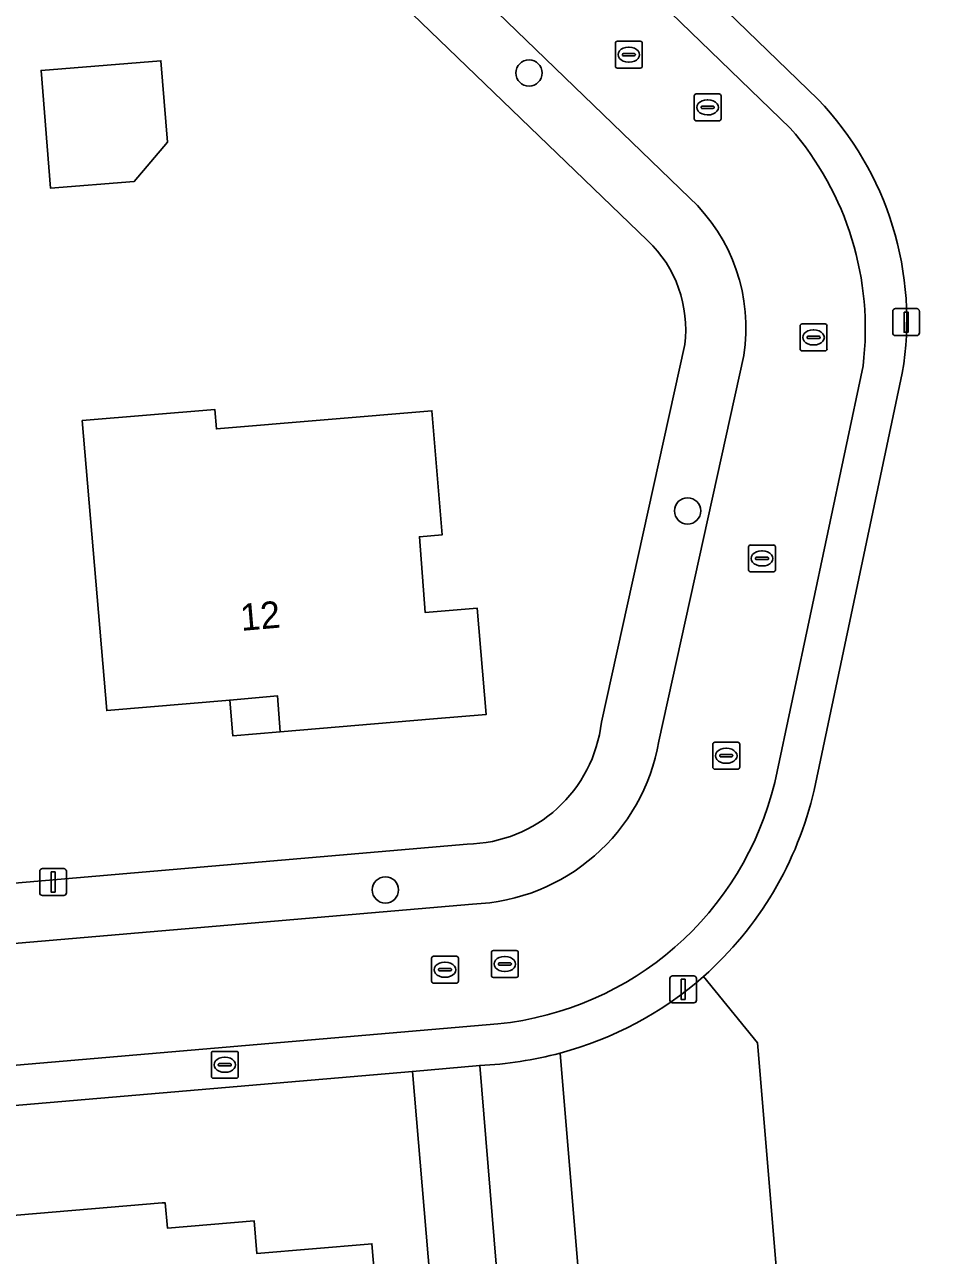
# Model space of a CAD drawing. Extents: x 163426 to 164192, y 380329 to 381641.
# Drawn here: x 164113.49 to 164147.75, y 381051.81 to 381097.56 of the extents above; entities that cross this region are included whole.
import ezdxf

# ---------------------------------------------------------------- set-up
doc = ezdxf.new("R2010")
doc.units = 0
for name, color, linetype in [('IMGEO_Boom', 7, 'Continuous'), ('IMGEO_Brandkraan', 7, 'Continuous'), ('IMGEO_Erf', 7, 'Continuous'), ('IMGEO_Groenvoorziening', 7, 'Continuous'), ('IMGEO_Kolk', 7, 'Continuous'), ('IMGEO_Lichtmast', 7, 'Continuous'), ('IMGEO_Pand', 7, 'Continuous'), ('IMGEO_Pand_nummerreeks', 7, 'Continuous'), ('IMGEO_Pand_overbouw', 7, 'Continuous'), ('IMGEO_Rijbaan_lokaal_open', 7, 'Continuous'), ('IMGEO_Rioolput', 7, 'Continuous'), ('IMGEO_Voetpad_open', 7, 'Continuous')]:
    doc.layers.add(name, color=color, linetype=linetype)

msp = doc.modelspace()

# ---------------------------------------------------------------- linework, layer by layer
at = {"layer": 'IMGEO_Boom'}
for centre in [(164132.236, 381095.762), (164138.129, 381079.483), (164126.898, 381065.393)]:
    msp.add_circle(centre, 0.489, dxfattribs=at)
at = {"layer": 'IMGEO_Brandkraan'}
for p, q in [((164120.43, 381058.468), (164120.43, 381059.32)), ((164120.505, 381059.394), (164121.357, 381059.394)), ((164120.918, 381059.174), (164120.943, 381059.174)), ((164121.431, 381059.32), (164121.431, 381058.468)), ((164120.689, 381058.888), (164120.689, 381058.9)), ((164121.127, 381058.851), (164120.729, 381058.851)), ((164120.732, 381058.937), (164121.13, 381058.937)), ((164121.173, 381058.9), (164121.173, 381058.888)), ((164121.357, 381058.394), (164120.505, 381058.394)), ((164120.941, 381058.614), (164120.916, 381058.614))]:
    msp.add_line(p, q, dxfattribs=at)
for points in [[(164120.43, 381058.468), (164120.43, 381059.32)], [(164120.505, 381059.394), (164121.357, 381059.394)], [(164121.431, 381059.32), (164121.431, 381058.468)], [(164121.357, 381058.394), (164120.505, 381058.394)]]:
    msp.add_lwpolyline(points, dxfattribs=at)
for centre, radius, start, end in [((164120.507, 381059.318), 0.0765, 91.552, 178.448), ((164120.507, 381059.318), 0.0765, 91.552, 178.448), ((164121.355, 381059.318), 0.0765, 1.552, 88.448), ((164121.355, 381059.318), 0.0765, 1.552, 88.448), ((164120.729, 381058.897), 0.0403, 85.8775, 175.7526), ((164120.726, 381058.887), 0.0366, 178.938, 274.7102), ((164121.13, 381058.894), 0.043, 264.8664, 352.4533), ((164121.134, 381058.899), 0.0386, 1.7309, 96.639), ((164120.507, 381058.47), 0.0765, 181.552, 268.448), ((164120.507, 381058.47), 0.0765, 181.552, 268.448), ((164121.355, 381058.47), 0.0765, 271.552, 358.448), ((164121.355, 381058.47), 0.0765, 271.552, 358.448)]:
    msp.add_arc(centre, radius, start, end, dxfattribs=at)
for centre, major_axis, ratio, start_param, end_param in [((164120.917, 381058.894), (-0.387, 0.002), 0.722429, 4.712389, 7.853982), ((164120.942, 381058.894), (-0.39, 0.002), 0.717154, 1.570796, 4.712389)]:
    msp.add_ellipse(centre, major_axis=major_axis, ratio=ratio, start_param=start_param, end_param=end_param, dxfattribs=at)
at = {"layer": 'IMGEO_Erf'}
for points in [[(164072.028, 381163.438), (164113.783, 381123.032), (164142.972, 381094.786)], [(164136.643, 381089.535), (164108.047, 381117.077)], [(164138.721, 381062.182), (164140.729, 381059.711), (164143.003, 381032.385), (164174.663, 381031.408), (164188.244, 381091.729)], [(164134.926, 381071.635), (164138.022, 381085.665)], [(164146.107, 381084.607), (164142.828, 381069.109)], [(164050.279, 381060.237), (164129.935, 381067.097)], [(164127.903, 381058.65), (164077.934, 381054.369), (164053.22, 381052.357), (164049.464, 381051.933)], [(164054.357, 381021.851), (164056.102, 381022.069), (164055.954, 381023.839), (164077.832, 381022.685), (164081.887, 381022.792), (164085.928, 381023.151), (164130.664, 381025.955), (164127.903, 381058.65)]]:
    msp.add_lwpolyline(points, dxfattribs=at)
for points in [[(164114.104, 381095.86), (164118.555, 381096.218), (164118.799, 381093.196), (164117.567, 381091.73), (164114.457, 381091.479)], [(164128.626, 381083.206), (164129.007, 381078.594), (164128.161, 381078.524), (164128.378, 381075.704), (164130.313, 381075.864), (164130.641, 381071.913), (164128.682, 381071.75), (164122.983, 381071.277), (164122.89, 381072.607), (164121.113, 381072.454), (164116.543, 381072.062), (164115.633, 381082.843), (164120.559, 381083.258), (164120.62, 381082.53)], [(164110.328, 381052.166), (164110.241, 381053.044), (164112.625, 381053.255), (164118.6, 381053.76), (164118.71, 381053.769), (164118.803, 381052.821), (164122.018, 381053.095), (164122.122, 381051.877), (164126.256, 381052.229), (164126.395, 381052.241), (164127.111, 381043.784), (164122.914, 381043.365), (164123.098, 381041.521), (164121.821, 381040.057), (164118.992, 381039.794), (164117.585, 381041.02), (164117.548, 381041.429), (164116.899, 381041.37), (164116.872, 381041.669), (164112.981, 381041.315), (164112.799, 381043.392), (164112.361, 381048.372), (164110.637, 381048.221)]]:
    msp.add_lwpolyline(points, close=True, dxfattribs=at)
for centre, radius, start, end in [((164134.428, 381086.582), 11.845, 350.4014, 43.8349), ((164133.517, 381086.24), 4.542, 352.724, 46.5011), ((164129.846, 381072.209), 5.113, 271.0013, 353.5552), ((164130.013, 381072.026), 13.143, 311.4962, 347.1766)]:
    msp.add_arc(centre, radius, start, end, dxfattribs=at)
at = {"layer": 'IMGEO_Groenvoorziening'}
msp.add_lwpolyline([(164133.392, 381059.329), (164135.637, 381032.385), (164143.003, 381032.385), (164140.729, 381059.711), (164138.721, 381062.182)], dxfattribs=at)
msp.add_lwpolyline([(164131.208, 381024.463), (164133.225, 381024.655), (164130.402, 381058.864), (164127.903, 381058.65), (164130.664, 381025.955), (164131.009, 381025.977), (164131.108, 381025.22)], close=True, dxfattribs=at)
msp.add_arc((164130.06, 381071.956), 13.059, 284.7814, 311.5453, dxfattribs=at)
at = {"layer": 'IMGEO_Kolk'}
for p, q in [((164135.445, 381096.017), (164135.445, 381096.869)), ((164135.52, 381096.943), (164136.372, 381096.943)), ((164135.933, 381096.723), (164135.958, 381096.723)), ((164136.446, 381096.869), (164136.446, 381096.017)), ((164135.704, 381096.437), (164135.704, 381096.449)), ((164136.142, 381096.4), (164135.744, 381096.4)), ((164135.747, 381096.486), (164136.145, 381096.486)), ((164136.188, 381096.449), (164136.188, 381096.437)), ((164136.372, 381095.943), (164135.52, 381095.943)), ((164135.956, 381096.163), (164135.931, 381096.163)), ((164140.394, 381077.29), (164140.394, 381078.142)), ((164140.469, 381078.216), (164141.321, 381078.216)), ((164140.882, 381077.996), (164140.907, 381077.996)), ((164141.395, 381078.142), (164141.395, 381077.29)), ((164140.653, 381077.71), (164140.653, 381077.722)), ((164141.091, 381077.673), (164140.693, 381077.673)), ((164140.696, 381077.759), (164141.094, 381077.759)), ((164141.137, 381077.722), (164141.137, 381077.71)), ((164141.321, 381077.216), (164140.469, 381077.216)), ((164140.905, 381077.436), (164140.88, 381077.436)), ((164128.612, 381062.001), (164128.612, 381062.853)), ((164128.687, 381062.927), (164129.539, 381062.927)), ((164129.613, 381062.853), (164129.613, 381062.001)), ((164128.871, 381062.421), (164128.871, 381062.433)), ((164129.309, 381062.384), (164128.911, 381062.384)), ((164128.914, 381062.47), (164129.312, 381062.47)), ((164129.1, 381062.707), (164129.125, 381062.707)), ((164129.355, 381062.433), (164129.355, 381062.421)), ((164129.539, 381061.927), (164128.687, 381061.927)), ((164129.123, 381062.147), (164129.098, 381062.147))]:
    msp.add_line(p, q, dxfattribs=at)
for points in [[(164135.445, 381096.017), (164135.445, 381096.869)], [(164135.52, 381096.943), (164136.372, 381096.943)], [(164136.446, 381096.869), (164136.446, 381096.017)], [(164136.372, 381095.943), (164135.52, 381095.943)], [(164140.394, 381077.29), (164140.394, 381078.142)], [(164140.469, 381078.216), (164141.321, 381078.216)], [(164141.395, 381078.142), (164141.395, 381077.29)], [(164141.321, 381077.216), (164140.469, 381077.216)], [(164128.612, 381062.001), (164128.612, 381062.853)], [(164128.687, 381062.927), (164129.539, 381062.927)], [(164129.613, 381062.853), (164129.613, 381062.001)], [(164129.539, 381061.927), (164128.687, 381061.927)]]:
    msp.add_lwpolyline(points, dxfattribs=at)
for centre, radius, start, end in [((164135.522, 381096.867), 0.0765, 91.552, 178.448), ((164135.522, 381096.867), 0.0765, 91.552, 178.448), ((164136.37, 381096.867), 0.0765, 1.552, 88.448), ((164136.37, 381096.867), 0.0765, 1.552, 88.448), ((164135.744, 381096.446), 0.0403, 85.8775, 175.7526), ((164135.741, 381096.436), 0.0366, 178.938, 274.7102), ((164136.145, 381096.443), 0.043, 264.8664, 352.4533), ((164136.149, 381096.448), 0.0386, 1.7309, 96.639), ((164135.522, 381096.019), 0.0765, 181.552, 268.448), ((164135.522, 381096.019), 0.0765, 181.552, 268.448), ((164136.37, 381096.019), 0.0765, 271.552, 358.448), ((164136.37, 381096.019), 0.0765, 271.552, 358.448), ((164140.471, 381078.14), 0.0765, 91.552, 178.448), ((164140.471, 381078.14), 0.0765, 91.552, 178.448), ((164141.319, 381078.14), 0.0765, 1.552, 88.448), ((164141.319, 381078.14), 0.0765, 1.552, 88.448), ((164140.693, 381077.719), 0.0403, 85.8775, 175.7526), ((164140.69, 381077.709), 0.0366, 178.938, 274.7102), ((164141.094, 381077.716), 0.043, 264.8664, 352.4533), ((164141.098, 381077.721), 0.0386, 1.7309, 96.639), ((164140.471, 381077.292), 0.0765, 181.552, 268.448), ((164140.471, 381077.292), 0.0765, 181.552, 268.448), ((164141.319, 381077.292), 0.0765, 271.552, 358.448), ((164141.319, 381077.292), 0.0765, 271.552, 358.448), ((164128.689, 381062.851), 0.0765, 91.552, 178.448), ((164128.689, 381062.851), 0.0765, 91.552, 178.448), ((164129.537, 381062.851), 0.0765, 1.552, 88.448), ((164129.537, 381062.851), 0.0765, 1.552, 88.448), ((164128.911, 381062.43), 0.0403, 85.8775, 175.7526), ((164128.908, 381062.42), 0.0366, 178.938, 274.7102), ((164129.312, 381062.427), 0.043, 264.8664, 352.4533), ((164129.316, 381062.432), 0.0386, 1.7309, 96.639), ((164128.689, 381062.003), 0.0765, 181.552, 268.448), ((164128.689, 381062.003), 0.0765, 181.552, 268.448), ((164129.537, 381062.003), 0.0765, 271.552, 358.448), ((164129.537, 381062.003), 0.0765, 271.552, 358.448)]:
    msp.add_arc(centre, radius, start, end, dxfattribs=at)
for centre, major_axis, ratio, start_param, end_param in [((164135.932, 381096.443), (-0.387, 0.002), 0.722429, 4.712389, 7.853982), ((164135.957, 381096.443), (-0.39, 0.002), 0.717154, 1.570796, 4.712389), ((164140.881, 381077.716), (-0.387, 0.002), 0.722429, 4.712389, 7.853982), ((164140.906, 381077.716), (-0.39, 0.002), 0.717154, 1.570796, 4.712389), ((164129.099, 381062.427), (-0.387, 0.002), 0.722429, 4.712389, 7.853982), ((164129.124, 381062.427), (-0.39, 0.002), 0.717154, 1.570796, 4.712389)]:
    msp.add_ellipse(centre, major_axis=major_axis, ratio=ratio, start_param=start_param, end_param=end_param, dxfattribs=at)
at = {"layer": 'IMGEO_Lichtmast'}
for p, q in [((164145.753, 381086.102), (164145.753, 381086.902)), ((164145.753, 381086.902), (164145.753, 381086.102)), ((164145.853, 381087.002), (164146.643, 381087.002)), ((164146.643, 381087.002), (164145.853, 381087.002)), ((164146.743, 381086.902), (164146.743, 381086.102)), ((164146.743, 381086.102), (164146.743, 381086.902)), ((164146.643, 381086.002), (164145.853, 381086.002)), ((164145.853, 381086.002), (164146.643, 381086.002)), ((164114.054, 381065.289), (164114.054, 381066.089)), ((164114.054, 381066.089), (164114.054, 381065.289)), ((164114.154, 381066.189), (164114.944, 381066.189)), ((164114.944, 381066.189), (164114.154, 381066.189)), ((164115.044, 381066.089), (164115.044, 381065.289)), ((164115.044, 381065.289), (164115.044, 381066.089)), ((164114.944, 381065.189), (164114.154, 381065.189)), ((164114.154, 381065.189), (164114.944, 381065.189)), ((164137.469, 381061.299), (164137.469, 381062.099)), ((164137.469, 381062.099), (164137.469, 381061.299)), ((164137.569, 381062.199), (164138.359, 381062.199)), ((164138.359, 381062.199), (164137.569, 381062.199)), ((164138.459, 381062.099), (164138.459, 381061.299)), ((164138.459, 381061.299), (164138.459, 381062.099)), ((164138.359, 381061.199), (164137.569, 381061.199)), ((164137.569, 381061.199), (164138.359, 381061.199))]:
    msp.add_line(p, q, dxfattribs=at)
for points in [[(164146.173, 381086.877), (164146.323, 381086.877), (164146.323, 381086.127), (164146.173, 381086.127), (164146.173, 381086.877)], [(164114.474, 381066.064), (164114.624, 381066.064), (164114.624, 381065.314), (164114.474, 381065.314), (164114.474, 381066.064)], [(164137.889, 381062.074), (164138.039, 381062.074), (164138.039, 381061.324), (164137.889, 381061.324), (164137.889, 381062.074)]]:
    msp.add_lwpolyline(points, dxfattribs=at)
for centre, start, end in [((164145.853, 381086.902), 90, 180), ((164145.853, 381086.902), 90, 180), ((164146.643, 381086.902), 0, 90), ((164146.643, 381086.902), 360, 90), ((164145.853, 381086.102), 180, 270), ((164145.853, 381086.102), 180, 270), ((164146.643, 381086.102), 270, 0), ((164146.643, 381086.102), 270, 0), ((164114.154, 381066.089), 90, 180), ((164114.154, 381066.089), 90, 180), ((164114.944, 381066.089), 0, 90), ((164114.944, 381066.089), 360, 90), ((164114.154, 381065.289), 180, 270), ((164114.154, 381065.289), 180, 270), ((164114.944, 381065.289), 270, 0), ((164114.944, 381065.289), 270, 0), ((164137.569, 381062.099), 90, 180), ((164137.569, 381062.099), 90, 180), ((164138.359, 381062.099), 0, 90), ((164138.359, 381062.099), 360, 90), ((164137.569, 381061.299), 180, 270), ((164137.569, 381061.299), 180, 270), ((164138.359, 381061.299), 270, 0), ((164138.359, 381061.299), 270, 0)]:
    msp.add_arc(centre, 0.1, start, end, dxfattribs=at)
at = {"layer": 'IMGEO_Pand'}
for points in [[(164118.555, 381096.218), (164114.104, 381095.86), (164114.457, 381091.479), (164117.567, 381091.73), (164118.799, 381093.196)], [(164128.161, 381078.524), (164129.007, 381078.594), (164128.626, 381083.206), (164120.62, 381082.53), (164120.559, 381083.258), (164115.633, 381082.843), (164116.543, 381072.062), (164121.113, 381072.454), (164122.89, 381072.607), (164122.983, 381071.277), (164128.682, 381071.75), (164130.641, 381071.913), (164130.313, 381075.864), (164128.378, 381075.704)], [(164110.328, 381052.166), (164110.637, 381048.221), (164112.361, 381048.372), (164112.799, 381043.392), (164112.981, 381041.315), (164116.872, 381041.669), (164116.899, 381041.37), (164117.548, 381041.429), (164117.585, 381041.02), (164118.992, 381039.794), (164121.821, 381040.057), (164123.098, 381041.521), (164122.914, 381043.365), (164127.111, 381043.784), (164126.395, 381052.241), (164126.256, 381052.229), (164122.122, 381051.877), (164122.018, 381053.095), (164118.803, 381052.821), (164118.71, 381053.769), (164118.6, 381053.76), (164112.625, 381053.255), (164112.712, 381052.361)]]:
    msp.add_lwpolyline(points, close=True, dxfattribs=at)
at = {"layer": 'IMGEO_Pand_overbouw'}
msp.add_lwpolyline([(164122.983, 381071.277), (164122.89, 381072.607), (164121.113, 381072.454), (164121.23, 381071.122)], close=True, dxfattribs=at)
at = {"layer": 'IMGEO_Rijbaan_lokaal_open'}
for points in [[(164141.941, 381093.714), (164112.746, 381121.956), (164068.014, 381165.227)], [(164064.951, 381161.82), (164109.62, 381118.71), (164138.201, 381091.126)], [(164140.218, 381085.265), (164137.065, 381070.922)], [(164141.369, 381069.392), (164144.648, 381084.882)], [(164130.134, 381064.866), (164050.175, 381058.005)], [(164050.427, 381053.487), (164131.078, 381060.415)]]:
    msp.add_lwpolyline(points, dxfattribs=at)
for centre, radius, start, end in [((164133.397, 381086.264), 11.336, 352.9961, 41.0844), ((164133.679, 381086.292), 6.619, 351.0721, 46.9086), ((164129.86, 381072.174), 7.313, 272.1455, 350.1456), ((164129.901, 381072.152), 11.795, 275.7272, 346.4702)]:
    msp.add_arc(centre, radius, start, end, dxfattribs=at)
at = {"layer": 'IMGEO_Rioolput'}
for p, q in [((164138.373, 381094.057), (164138.373, 381094.909)), ((164138.448, 381094.983), (164139.3, 381094.983)), ((164139.374, 381094.909), (164139.374, 381094.057)), ((164138.632, 381094.477), (164138.632, 381094.489)), ((164139.07, 381094.44), (164138.672, 381094.44)), ((164138.675, 381094.526), (164139.073, 381094.526)), ((164138.861, 381094.763), (164138.886, 381094.763)), ((164139.116, 381094.489), (164139.116, 381094.477)), ((164139.3, 381093.983), (164138.448, 381093.983)), ((164138.884, 381094.203), (164138.859, 381094.203)), ((164142.309, 381085.506), (164142.309, 381086.358)), ((164142.384, 381086.432), (164143.236, 381086.432)), ((164142.797, 381086.212), (164142.822, 381086.212)), ((164143.31, 381086.358), (164143.31, 381085.506)), ((164142.568, 381085.926), (164142.568, 381085.938)), ((164143.006, 381085.889), (164142.608, 381085.889)), ((164142.611, 381085.975), (164143.009, 381085.975)), ((164143.052, 381085.938), (164143.052, 381085.926)), ((164143.236, 381085.432), (164142.384, 381085.432)), ((164142.82, 381085.652), (164142.795, 381085.652)), ((164139.065, 381069.956), (164139.065, 381070.808)), ((164139.14, 381070.882), (164139.992, 381070.882)), ((164139.553, 381070.662), (164139.578, 381070.662)), ((164140.066, 381070.808), (164140.066, 381069.956)), ((164139.324, 381070.376), (164139.324, 381070.388)), ((164139.762, 381070.339), (164139.364, 381070.339)), ((164139.367, 381070.425), (164139.765, 381070.425)), ((164139.808, 381070.388), (164139.808, 381070.376)), ((164139.992, 381069.882), (164139.14, 381069.882)), ((164139.576, 381070.102), (164139.551, 381070.102)), ((164130.837, 381062.214), (164130.837, 381063.066)), ((164130.912, 381063.14), (164131.764, 381063.14)), ((164131.325, 381062.92), (164131.35, 381062.92)), ((164131.838, 381063.066), (164131.838, 381062.214)), ((164131.096, 381062.634), (164131.096, 381062.646)), ((164131.534, 381062.597), (164131.136, 381062.597)), ((164131.139, 381062.683), (164131.537, 381062.683)), ((164131.58, 381062.646), (164131.58, 381062.634)), ((164131.764, 381062.14), (164130.912, 381062.14)), ((164131.348, 381062.36), (164131.323, 381062.36))]:
    msp.add_line(p, q, dxfattribs=at)
for points in [[(164138.373, 381094.057), (164138.373, 381094.909)], [(164138.448, 381094.983), (164139.3, 381094.983)], [(164139.374, 381094.909), (164139.374, 381094.057)], [(164139.3, 381093.983), (164138.448, 381093.983)], [(164142.309, 381085.506), (164142.309, 381086.358)], [(164142.384, 381086.432), (164143.236, 381086.432)], [(164143.31, 381086.358), (164143.31, 381085.506)], [(164143.236, 381085.432), (164142.384, 381085.432)], [(164139.065, 381069.956), (164139.065, 381070.808)], [(164139.14, 381070.882), (164139.992, 381070.882)], [(164140.066, 381070.808), (164140.066, 381069.956)], [(164139.992, 381069.882), (164139.14, 381069.882)], [(164130.837, 381062.214), (164130.837, 381063.066)], [(164130.912, 381063.14), (164131.764, 381063.14)], [(164131.838, 381063.066), (164131.838, 381062.214)], [(164131.764, 381062.14), (164130.912, 381062.14)]]:
    msp.add_lwpolyline(points, dxfattribs=at)
for centre, radius, start, end in [((164138.45, 381094.907), 0.0765, 91.552, 178.448), ((164138.45, 381094.907), 0.0765, 91.552, 178.448), ((164139.298, 381094.907), 0.0765, 1.552, 88.448), ((164139.298, 381094.907), 0.0765, 1.552, 88.448), ((164138.672, 381094.486), 0.0403, 85.8775, 175.7526), ((164138.669, 381094.476), 0.0366, 178.938, 274.7102), ((164139.073, 381094.483), 0.043, 264.8664, 352.4533), ((164139.077, 381094.488), 0.0386, 1.7309, 96.639), ((164138.45, 381094.059), 0.0765, 181.552, 268.448), ((164138.45, 381094.059), 0.0765, 181.552, 268.448), ((164139.298, 381094.059), 0.0765, 271.552, 358.448), ((164139.298, 381094.059), 0.0765, 271.552, 358.448), ((164142.386, 381086.356), 0.0765, 91.552, 178.448), ((164142.386, 381086.356), 0.0765, 91.552, 178.448), ((164143.234, 381086.356), 0.0765, 1.552, 88.448), ((164143.234, 381086.356), 0.0765, 1.552, 88.448), ((164142.608, 381085.935), 0.0403, 85.8775, 175.7526), ((164142.605, 381085.925), 0.0366, 178.938, 274.7102), ((164143.009, 381085.932), 0.043, 264.8664, 352.4533), ((164143.013, 381085.937), 0.0386, 1.7309, 96.639), ((164142.386, 381085.508), 0.0765, 181.552, 268.448), ((164142.386, 381085.508), 0.0765, 181.552, 268.448), ((164143.234, 381085.508), 0.0765, 271.552, 358.448), ((164143.234, 381085.508), 0.0765, 271.552, 358.448), ((164139.142, 381070.806), 0.0765, 91.552, 178.448), ((164139.142, 381070.806), 0.0765, 91.552, 178.448), ((164139.99, 381070.806), 0.0765, 1.552, 88.448), ((164139.99, 381070.806), 0.0765, 1.552, 88.448), ((164139.364, 381070.385), 0.0403, 85.8775, 175.7526), ((164139.361, 381070.375), 0.0366, 178.938, 274.7102), ((164139.765, 381070.382), 0.043, 264.8664, 352.4533), ((164139.769, 381070.387), 0.0386, 1.7309, 96.639), ((164139.142, 381069.958), 0.0765, 181.552, 268.448), ((164139.142, 381069.958), 0.0765, 181.552, 268.448), ((164139.99, 381069.958), 0.0765, 271.552, 358.448), ((164139.99, 381069.958), 0.0765, 271.552, 358.448), ((164130.914, 381063.064), 0.0765, 91.552, 178.448), ((164130.914, 381063.064), 0.0765, 91.552, 178.448), ((164131.762, 381063.064), 0.0765, 1.552, 88.448), ((164131.762, 381063.064), 0.0765, 1.552, 88.448), ((164131.136, 381062.643), 0.0403, 85.8775, 175.7526), ((164131.133, 381062.633), 0.0366, 178.938, 274.7102), ((164131.537, 381062.64), 0.043, 264.8664, 352.4533), ((164131.541, 381062.645), 0.0386, 1.7309, 96.639), ((164130.914, 381062.216), 0.0765, 181.552, 268.448), ((164130.914, 381062.216), 0.0765, 181.552, 268.448), ((164131.762, 381062.216), 0.0765, 271.552, 358.448), ((164131.762, 381062.216), 0.0765, 271.552, 358.448)]:
    msp.add_arc(centre, radius, start, end, dxfattribs=at)
for centre, major_axis, ratio, start_param, end_param in [((164138.86, 381094.483), (-0.387, 0.002), 0.722429, 4.712389, 7.853982), ((164138.885, 381094.483), (-0.39, 0.002), 0.717154, 1.570796, 4.712389), ((164142.796, 381085.932), (-0.387, 0.002), 0.722429, 4.712389, 7.853982), ((164142.821, 381085.932), (-0.39, 0.002), 0.717154, 1.570796, 4.712389), ((164139.552, 381070.382), (-0.387, 0.002), 0.722429, 4.712389, 7.853982), ((164139.577, 381070.382), (-0.39, 0.002), 0.717154, 1.570796, 4.712389), ((164131.324, 381062.64), (-0.387, 0.002), 0.722429, 4.712389, 7.853982), ((164131.349, 381062.64), (-0.39, 0.002), 0.717154, 1.570796, 4.712389)]:
    msp.add_ellipse(centre, major_axis=major_axis, ratio=ratio, start_param=start_param, end_param=end_param, dxfattribs=at)
at = {"layer": 'IMGEO_Voetpad_open'}
for points in [[(164142.972, 381094.786), (164113.783, 381123.032), (164072.028, 381163.438), (164069.43, 381165.933), (164069.076, 381166.296)], [(164068.014, 381165.227), (164112.746, 381121.956), (164141.941, 381093.714)], [(164138.201, 381091.126), (164109.62, 381118.71), (164064.951, 381161.82)], [(164063.324, 381160.15), (164108.047, 381117.077), (164136.643, 381089.535)], [(164138.022, 381085.665), (164134.926, 381071.635)], [(164137.065, 381070.922), (164140.218, 381085.265)], [(164144.648, 381084.882), (164141.369, 381069.392)], [(164142.828, 381069.109), (164146.107, 381084.607)], [(164129.935, 381067.097), (164050.279, 381060.237)], [(164050.175, 381058.005), (164130.134, 381064.866)], [(164131.078, 381060.415), (164050.427, 381053.487)], [(164130.402, 381058.864), (164133.225, 381024.655), (164133.351, 381023.134), (164136.386, 381023.395), (164136.351, 381023.821), (164136.319, 381024.209), (164135.637, 381032.385), (164133.392, 381059.329)], [(164049.464, 381051.933), (164053.22, 381052.357), (164077.934, 381054.369), (164127.903, 381058.65), (164130.402, 381058.864)]]:
    msp.add_lwpolyline(points, dxfattribs=at)
for centre, radius, start, end in [((164134.428, 381086.582), 11.845, 350.4014, 43.8349), ((164133.397, 381086.264), 11.336, 352.9961, 41.0844), ((164133.679, 381086.292), 6.619, 351.0721, 46.9086), ((164133.517, 381086.24), 4.542, 352.724, 46.5011), ((164129.846, 381072.209), 5.113, 271.0013, 353.5552), ((164129.86, 381072.174), 7.313, 272.1455, 350.1456), ((164129.901, 381072.152), 11.795, 275.7272, 346.4702), ((164130.013, 381072.026), 13.143, 311.4962, 347.1766), ((164130.06, 381071.956), 13.059, 284.7814, 311.5453), ((164129.688, 381073.299), 14.452, 272.8307, 284.8488), ((164129.688, 381073.299), 14.452, 272.8307, 284.8488)]:
    msp.add_arc(centre, radius, start, end, dxfattribs=at)

# ---------------------------------------------------------------- texts
at = {"layer": 'IMGEO_Pand_nummerreeks'}
msp.add_text('12', height=1, rotation=4.9102, dxfattribs=at).set_placement((164121.547, 381075.022))

doc.saveas('drawing.dxf')
